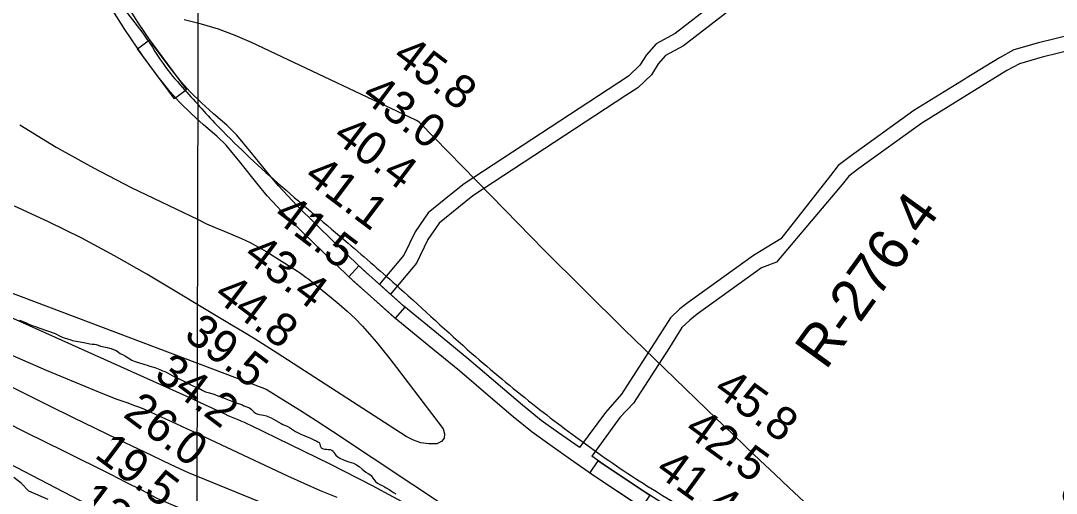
# Model space of a CAD drawing. Extents: x 3187622 to 3225504, y 800805 to 826213.
# Drawn here: x 3201935 to 3204024, y 816652 to 817604 of the extents above; entities that cross this region are included whole.
import ezdxf

# ---------------------------------------------------------------- set-up
doc = ezdxf.new("R2010")
doc.units = 0
for name, color, linetype in [('V-GRID-MAJR', 7, 'Continuous'), ('V-RIVR-EDGE', 7, 'Continuous'), ('V-RIVR-RANG', 7, 'Continuous'), ('V-RIVR-RANG-IDEN', 7, 'Continuous'), ('V-ROAD-CNTR', 7, 'Continuous'), ('V-SITE-VEGE', 7, 'Continuous'), ('V-TOPO-DPTH', 7, 'Continuous'), ('V-TOPO-MAJR', 7, 'Continuous'), ('V-TOPO-MINR', 7, 'Continuous')]:
    doc.layers.add(name, color=color, linetype=linetype)

msp = doc.modelspace()

# ---------------------------------------------------------------- linework, layer by layer
at = {"layer": 'V-GRID-MAJR'}
msp.add_spline([(3202269.1, 806226.1), (3202282.3, 812285.3), (3202295.5, 818347.5), (3202308.8, 824409.7), (3202308.8, 824412.8)], degree=3, dxfattribs=at)
at = {"layer": 'V-RIVR-EDGE'}
for points in [[(3201951.8, 816656.1), (3201936.6, 816672.2), (3201921.4, 816684)], [(3201990.9, 816639.5), (3201951.8, 816656.1)]]:
    msp.add_lwpolyline(points, dxfattribs=at)
at = {"layer": 'V-ROAD-CNTR'}
for points in [[(3205125.6, 817768.2), (3204997.8, 817777.6), (3204870.9, 817777.9), (3204787.6, 817774.3), (3204666.5, 817752.5), (3204598.6, 817736), (3204532.9, 817717.9), (3204427.9, 817683.9), (3204243.2, 817620.5), (3204119.7, 817591.8), (3203987.6, 817559.8), (3203938.2, 817545.3), (3203908.7, 817529.6), (3203841.5, 817488.1)], [(3205116.6, 817738.8), (3204996.7, 817747.6), (3204871.5, 817747.9), (3204791, 817744.4), (3204672.7, 817723.2), (3204606.1, 817707), (3204541.5, 817689.2), (3204437.4, 817655.4), (3204251.5, 817591.7), (3204126.6, 817562.6), (3203995.3, 817530.9), (3203949.6, 817517.4), (3203923.6, 817503.6), (3203858.7, 817463.4)], [(3203441.8, 817714.7), (3203414.7, 817702.6), (3203255.1, 817578.7), (3203216.5, 817557.5), (3203197, 817535.3), (3203183.7, 817514.3), (3203160.8, 817492.3), (3203139.4, 817478.3), (3202829.6, 817275.6), (3202800.3, 817251.9), (3202757.2, 817217.2), (3202730.5, 817178.6), (3202707.8, 817131.8), (3202658.9, 817073.1)], [(3203447.8, 817684.5), (3203430.2, 817676.7), (3203271.6, 817553.5), (3203235.6, 817533.8), (3203221.1, 817517.3), (3203207.1, 817495.2), (3203179.5, 817468.8), (3203155.9, 817453.2), (3202847.3, 817251.3), (3202819.1, 817228.6), (3202779.4, 817196.5), (3202756.5, 817163.5), (3202733.2, 817115.5), (3202681.2, 817052.9)], [(3203062.4, 816743.9), (3203061.2, 816744.8), (3203020, 816774), (3202984.9, 816798.8), (3202947.5, 816829.2), (3202906.6, 816863.8), (3202839.2, 816921.4), (3202785.5, 816965.6), (3202708.3, 817028.7), (3202660.7, 817071.3), (3202626.9, 817101.5), (3202567.8, 817157.9), (3202492.9, 817230.9), (3202455, 817271.3), (3202435.2, 817295.5), (3202400.4, 817338.9), (3202371.5, 817373.7), (3202350.8, 817393.4), (3202324.2, 817416.8), (3202300.2, 817438.6), (3202277.3, 817461), (3202259.9, 817480.3), (3202236.6, 817509.5), (3202205.4, 817551.6), (3202170.3, 817602.9), (3202131.1, 817666.4)], [(3203178.6, 816629.1), (3203092.9, 816685.7), (3203043.8, 816720.3), (3203002.6, 816749.5), (3202966.8, 816774.9), (3202928.4, 816806.1), (3202887.1, 816841), (3202819.9, 816898.4), (3202766.4, 816942.4), (3202688.7, 817005.9), (3202640.7, 817048.9), (3202606.5, 817079.5), (3202546.9, 817136.3), (3202471.5, 817209.9), (3202432.4, 817251.5), (3202411.9, 817276.6), (3202377.1, 817320), (3202349.5, 817353.2), (3202330.6, 817371.3), (3202304.2, 817394.4), (3202279.6, 817416.8), (3202255.6, 817440.2), (3202237, 817460.9), (3202212.8, 817491.2), (3202180.9, 817534.2), (3202145.2, 817586.6), (3202105.3, 817651)], [(3203841.4, 817488), (3203736, 817422.9), (3203607.6, 817330.6), (3203583.5, 817312.4), (3203568.1, 817292.1), (3203468.4, 817164.7), (3203412.8, 817130.9), (3203281.4, 817036.6), (3203264.7, 817023.4), (3203245.4, 817005.4), (3203218.4, 816962.2), (3203146.8, 816851.8), (3203114.9, 816814.4), (3203062.5, 816744.4)], [(3203858.7, 817463.4), (3203752.7, 817397.9), (3203625.4, 817306.4), (3203604.9, 817291), (3203591.9, 817273.8), (3203459.5, 817117.8), (3203429.4, 817105.9), (3203299.5, 817012.7), (3203284.3, 817000.6), (3203268.8, 816986.1), (3203243.7, 816946), (3203170.9, 816833.8), (3203143.5, 816804.5), (3203087, 816726.5)], [(3204039.3, 816174.8), (3204031.1, 816182.1), (3204019.9, 816190.7), (3204008.5, 816197.7), (3203988.4, 816209), (3203926, 816239), (3203890.2, 816255.5), (3203824.8, 816281.9), (3203747.7, 816312.8), (3203706.8, 816330.1), (3203681.9, 816342.3), (3203656.9, 816354.7), (3203635.6, 816366.2), (3203597.3, 816389.3), (3203554.2, 816418), (3203473, 816471), (3203417.6, 816507.8), (3203377.3, 816534.5), (3203308.4, 816579.5), (3203258, 816614.1), (3203194.9, 816654.3), (3203109.9, 816710.5), (3203087.1, 816726.5)]]:
    msp.add_lwpolyline(points, dxfattribs=at)
for points in [[(3202245.5, 817447), (3202171.1, 817547.5), (3202195.2, 817565.3), (3202269.6, 817464.9)], [(3202690.2, 817004.6), (3202597.2, 817088.1), (3202617.2, 817110.4), (3202710.2, 817026.9)], [(3203187.4, 816623.3), (3203083.1, 816692.2), (3203099.6, 816717.3), (3203203.9, 816648.3)]]:
    msp.add_lwpolyline(points, close=True, dxfattribs=at)
msp.add_spline([(3201024.1, 823274.7), (3201018, 823194.2), (3201004.7, 822963.7), (3200987.4, 822858.7), (3200966.9, 822788.4), (3200937.8, 822670.8), (3200879.4, 822446.8), (3200861.2, 822331.3), (3200852.3, 822205.9), (3200846, 822103), (3200850.5, 822002.7), (3200859.8, 821900.4), (3200873.1, 821709.1), (3200906.2, 821470.9), (3200956.6, 821171.3), (3200981.8, 821020.5), (3201004.4, 820882.9), (3201024.9, 820767.6), (3201030.7, 820687.4), (3201025.1, 820574.8), (3201019.7, 820485.6), (3201009.9, 820413.7), (3200981.8, 820299.2), (3200938.6, 820153.1), (3200919.7, 820054.1), (3200905.9, 819899.8), (3200911.1, 819808), (3200923.6, 819715), (3200943.7, 819632.5), (3200990, 819544.5), (3201077.6, 819388.7), (3201164.6, 819241.3), (3201215.4, 819169.2), (3201320.5, 819031.2), (3201438.3, 818874.6), (3201472.9, 818830.2), (3201517.8, 818788.5), (3201613.7, 818704.1), (3201703.7, 818596), (3201763.8, 818510.5), (3201836.1, 818397.9), (3201893.8, 818288.1), (3201910, 818246.3), (3201920.9, 818198.1), (3201929.8, 818155.8), (3201937.9, 818094.1), (3201957.7, 817998.6), (3201977.9, 817926.4), (3202055.4, 817776.5), (3202147, 817624), (3202184.4, 817575.3), (3202228.3, 817509.6), (3202265.9, 817465), (3202335.4, 817389.3), (3202595.4, 817156.1), (3202698.6, 817066.2), (3202845.2, 816933.8), (3202967.2, 816832.3), (3203084.1, 816744.2), (3203205.8, 816662.3), (3203334.5, 816585.9), (3203420.1, 816528.7), (3203529.1, 816448.4), (3203624.3, 816386.4), (3203720.3, 816332.5), (3203800.7, 816304.6), (3203929.1, 816241.3), (3204015.1, 816192.4), (3204112.5, 816105.4), (3204200.5, 816023.3)], degree=3, dxfattribs=at)
at = {"layer": 'V-SITE-VEGE'}
for points in [[(3201932.9, 817000.5), (3201941.6, 816997.1), (3201945.3, 816995.9), (3201953.2, 816992.1), (3201957.2, 816990.6), (3201960.6, 816989.4), (3201965.6, 816987.8), (3201970.1, 816986.3), (3201991.4, 816978.4), (3201995.8, 816977.2), (3202000.8, 816975.5), (3202004.8, 816973.8), (3202015.1, 816968.7), (3202018, 816967.5), (3202023.2, 816965.1), (3202036.8, 816961.1), (3202040, 816960.1), (3202043.2, 816959.2), (3202051.5, 816957.6), (3202063, 816955.7), (3202066.4, 816954.8), (3202074.6, 816953.1), (3202079.7, 816952.3), (3202084.1, 816952.1), (3202087.6, 816951.4), (3202091.5, 816950.1), (3202096.5, 816948.7), (3202109.9, 816945.7), (3202114.8, 816944.5), (3202118, 816943.6), (3202122.9, 816941.9), (3202126.6, 816940.2), (3202129.8, 816938.3), (3202136.2, 816933.8), (3202140.7, 816931.3), (3202146.8, 816928.1), (3202151.9, 816924.6), (3202159.3, 816920.2), (3202166.3, 816917.2), (3202185.5, 816911.1), (3202190.5, 816909.9), (3202195.5, 816908.2), (3202206.2, 816905.2), (3202216.3, 816901.2), (3202221.7, 816899), (3202226.2, 816897), (3202231.3, 816894.5), (3202241, 816889.2), (3202250.5, 816884.3), (3202255.1, 816882.3), (3202260.6, 816879.6), (3202274.5, 816872.5), (3202277.2, 816871), (3202282.8, 816868.4), (3202286.1, 816867.4), (3202294.6, 816864), (3202302.8, 816858.9), (3202307.8, 816856.4), (3202316.4, 816854.1), (3202326.7, 816851), (3202333.1, 816848.4), (3202344.3, 816844.3), (3202352.3, 816841.1), (3202355.6, 816839.6), (3202363, 816836.7), (3202368.3, 816834.8), (3202372.2, 816833.2), (3202378.6, 816831.3), (3202382.4, 816829.9), (3202385.4, 816828.4), (3202396.5, 816823.8), (3202401, 816820.5), (3202405.8, 816815.8), (3202408.7, 816813.7), (3202413.4, 816811.6), (3202417.1, 816810.4), (3202425.3, 816809.3), (3202431, 816807.9), (3202433.9, 816806.7), (3202437.1, 816805.2), (3202440.5, 816803.8), (3202445.5, 816801.4), (3202460.8, 816792.5)], [(3202460.8, 816792.5), (3202464.2, 816790.8), (3202472.4, 816787.4), (3202477.2, 816784.7), (3202489.4, 816776.7), (3202492.1, 816775), (3202496, 816773), (3202500.2, 816771.1), (3202508.4, 816767.9), (3202519.9, 816763.1), (3202526.6, 816759.9), (3202531, 816757.7), (3202534.7, 816755.7), (3202537.2, 816754), (3202538.8, 816751.4), (3202539.5, 816747.3), (3202541.4, 816743.5), (3202545.6, 816741.5), (3202548.7, 816741.1), (3202552.1, 816740.9), (3202555.3, 816740.3), (3202559.4, 816739.9), (3202562.9, 816738.9), (3202565.3, 816736.9), (3202566.9, 816734.1), (3202568.8, 816731.3), (3202571, 816728.8), (3202574.9, 816725.1), (3202578.7, 816722.8), (3202587.4, 816718.9), (3202596.9, 816715.1), (3202606.2, 816712.5), (3202612.8, 816709.3), (3202617.6, 816706), (3202624, 816700.8), (3202627.3, 816697.6), (3202631.5, 816694.3), (3202636, 816691.9), (3202639.2, 816689.9), (3202642.1, 816687.6), (3202645.6, 816682.5), (3202647.9, 816679.2), (3202650.9, 816675.9), (3202655.1, 816672.2), (3202659.9, 816669.5), (3202664.1, 816667.3), (3202668.9, 816665.1), (3202672.5, 816663), (3202678.3, 816659.6), (3202683.4, 816655.9), (3202687.1, 816653.4), (3202691.7, 816650.9)]]:
    msp.add_lwpolyline(points, dxfattribs=at)
at = {"layer": 'V-TOPO-DPTH'}
msp.add_lwpolyline([(3204217.8, 815592.6), (3203668.9, 815938.5), (3203655.2, 815947.1), (3203641.4, 815955.7), (3203627.7, 815964.2), (3203613.9, 815972.7), (3203478, 816056), (3203410.2, 816096.5), (3203341.7, 816135.7), (3203272.2, 816173.1), (3203202, 816209.3), (3203099.7, 816260.5), (3203080, 816269.9), (3203060.2, 816279), (3203040.1, 816287.4), (3203019.7, 816295.4), (3202210.8, 816641.7), (3202179.6, 816657.9), (3202148.3, 816673.9), (3202116.9, 816689.7), (3202024, 816735.9), (3201946.1, 816774.7), (3201868.2, 816813.6)], dxfattribs=at)
at = {"layer": 'V-TOPO-MAJR'}
msp.add_lwpolyline([(3202729.4, 816621.4), (3202645, 816666.8), (3202559.4, 816710.3), (3202399.7, 816788.4), (3202393.2, 816791.4), (3202386.8, 816794.4), (3202380.2, 816797.1), (3202373.6, 816799.8), (3202367, 816802.5), (3202360.4, 816805.2), (3202353.9, 816808.1), (3202347.5, 816811.1), (3202334.4, 816817.4), (3202321.4, 816823.5), (3202308.4, 816829.7), (3202295.4, 816835.8), (3202282.4, 816841.8), (3201497.3, 817193.6)], dxfattribs=at)
at = {"layer": 'V-TOPO-MINR'}
for points in [[(3203514.2, 816635.2), (3203484.9, 816662.7), (3203455.7, 816690.3), (3203426.6, 816718), (3203397.5, 816745.8), (3203368.4, 816773.6), (3203339.4, 816801.4), (3203233.7, 816903.1), (3203152.2, 816982.2), (3203071.3, 817061.8), (3202991.1, 817142.1), (3202911.4, 817222.9), (3202740.7, 817397.7), (3202739.6, 817398.8), (3202737.2, 817401.1), (3202734.8, 817402.5), (3202733.3, 817403.3), (3202732.7, 817403.6), (3202732.1, 817403.9), (3202400.5, 817560.2), (3202367.6, 817574.3), (3202334.2, 817586.9), (3202300.1, 817597.1), (3202265.3, 817605.8)], [(3201934, 817394.1), (3202007, 817349.1), (3202082.1, 817307.6), (3202158.5, 817268.4), (3202293, 817203.3), (3202310.3, 817195.1), (3202327.8, 817187.3), (3202345.4, 817179.8), (3202363.2, 817172.6), (3202380.8, 817165.1), (3202398.1, 817157), (3202414.9, 817147.9), (3202431.4, 817138.2), (3202493.6, 817099.4), (3202499.4, 817095.6), (3202505.1, 817091.7), (3202510.6, 817087.6), (3202516.1, 817083.3), (3202577.7, 817032.7), (3202594, 817018.6), (3202609.7, 817004), (3202624.6, 816988.6), (3202638.9, 816972.6), (3202652.7, 816956.1), (3202666.4, 816939.5), (3202679.7, 816922.6), (3202692.9, 816905.6), (3202787.3, 816781.8), (3202790.2, 816771.6), (3202789.6, 816763), (3202783.7, 816756.6), (3202774.3, 816751.8), (3202758.1, 816751.8), (3202742.3, 816753.9), (3202727.3, 816759.2), (3202712.8, 816766.5), (3202452.3, 816934.5), (3202430.2, 816948.5), (3202408.1, 816962.4), (3202385.9, 816976.1), (3202363.5, 816989.6), (3202190.1, 817093.3), (3202124.9, 817130.7), (3202058.8, 817166.2), (3201991.3, 817199.2), (3201922.9, 817230.4)], [(3204027.1, 815824.8), (3203733.7, 816024.2), (3203716.7, 816035.6), (3203699.6, 816046.7), (3203682.3, 816057.6), (3203665, 816068.4), (3203441.7, 816204), (3203391.4, 816234.9), (3203341.2, 816266), (3203291.3, 816297.4), (3203241.6, 816329.1), (3203156.6, 816383.7), (3203149.4, 816388.3), (3203142.3, 816393), (3203135.2, 816397.6), (3203128.1, 816402.3), (3202564.1, 816776.6), (3202531, 816798.2), (3202497.7, 816819.6), (3202464.1, 816840.5), (3202430.4, 816861.1), (3202427.8, 816862.7), (3201556.2, 817191.3)], [(3202573.5, 816643.3), (3202540.1, 816657.2), (3202507, 816671.7), (3202474.1, 816686.7), (3202295.1, 816770.6), (3202283.6, 816776), (3202272.1, 816781.3), (3202260.6, 816786.6), (3202249, 816791.9), (3202198.7, 816814.7), (3202187.2, 816819.8), (3202175.5, 816824.6), (3202163.7, 816829.1), (3202151.9, 816833.3), (3202140, 816837.5), (3202128.1, 816841.9), (3202116.4, 816846.4), (3202104.7, 816851.1), (3201987.7, 816899.3), (3201918.1, 816929.3)], [(3202959.8, 816413.4), (3202273.9, 816692.9), (3202248.7, 816704.8), (3202223.5, 816716.7), (3202198.4, 816728.6), (3202173.3, 816740.7), (3202132.1, 816760.5), (3202086.5, 816782.5), (3202040.9, 816804.7), (3201995.4, 816827.1), (3201950, 816849.7), (3201937.8, 816855.7), (3201886.4, 816881.5)], [(3204217.8, 815592.6), (3203668.9, 815938.5), (3203655.2, 815947.1), (3203641.4, 815955.7), (3203627.7, 815964.2), (3203613.9, 815972.7), (3203478, 816056), (3203410.2, 816096.5), (3203341.7, 816135.7), (3203272.2, 816173.1), (3203202, 816209.3), (3203099.7, 816260.5), (3203080, 816269.9), (3203060.2, 816279), (3203040.1, 816287.4), (3203019.7, 816295.4), (3202210.8, 816641.7), (3202179.6, 816657.9), (3202148.3, 816673.9), (3202116.9, 816689.7), (3202024, 816735.9), (3201946.1, 816774.7), (3201868.2, 816813.6)], [(3202118.1, 816604.2), (3201878.6, 816728.5)]]:
    msp.add_lwpolyline(points, dxfattribs=at)

# ---------------------------------------------------------------- texts
at = {"layer": 'V-RIVR-RANG'}
for s, rotation, p in [('45.8', 322.9683, (3202682.3, 817525.6)), ('43.0', 322.9683, (3202619.9, 817447.4)), ('40.4', 322.9683, (3202562.2, 817365.6)), ('41.1', 322.9683, (3202504.1, 817284.2)), ('41.5', 322.9683, (3202442.1, 817205.7)), ('43.4', 322.9683, (3202382.1, 817125.7)), ('44.8', 322.9683, (3202322.1, 817045.7)), ('39.5', 322.9683, (3202262, 816965.8)), ('34.2', 322.9683, (3202202, 816885.8)), ('45.8', 323.9883, (3203329.5, 816854.5)), ('26.0', 322.9683, (3202139.7, 816807.6)), ('42.5', 323.9883, (3203270.9, 816773.5)), ('19.5', 322.9683, (3202081.9, 816725.8)), ('41.4', 323.9883, (3203212.3, 816692.5)), ('13.4', 323.243, (3202046.6, 816626.7))]:
    msp.add_text(s, height=67, rotation=rotation, dxfattribs=at).set_placement(p)
at = {"layer": 'V-RIVR-RANG-IDEN'}
for s, rotation, p in [('R-276.4', 54.1293, (3203558.7, 816898.4)), ('R-276.35', 57.4319, (3204032.2, 816490.9))]:
    msp.add_text(s, height=83, rotation=rotation, dxfattribs=at).set_placement(p)

doc.saveas('drawing.dxf')
